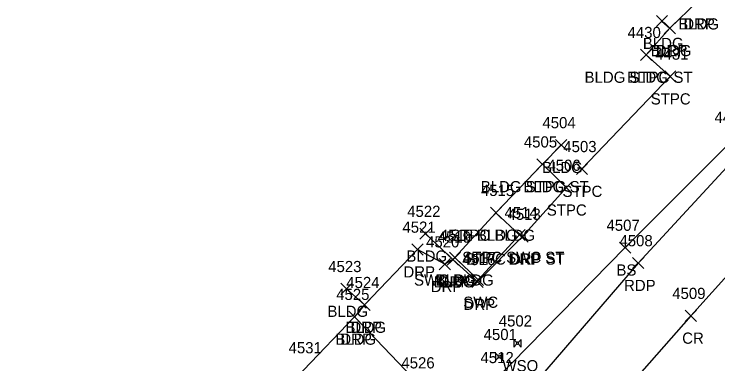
# Model space of a CAD drawing. Extents: x 1653135 to 1655489, y 602711 to 605684.
# Drawn here: x 1653160.5 to 1653286.4, y 604920.1 to 604982.6 of the extents above; entities that cross this region are included whole.
import ezdxf

# ---------------------------------------------------------------- set-up
doc = ezdxf.new("R2010")
doc.units = 0
for name, color, linetype in [('L_A', 7, 'Continuous'), ('L_I', 7, 'Continuous'), ('L_TIC', 7, 'Continuous'), ('LBC', 7, 'Continuous'), ('LBF', 7, 'Continuous'), ('LELB', 7, 'Continuous'), ('P_A', 7, 'Continuous'), ('P_I', 7, 'Continuous'), ('P_TIC', 7, 'Continuous'), ('PET', 7, 'Continuous'), ('PRC', 7, 'Continuous'), ('R_A', 7, 'Continuous'), ('R_I', 7, 'Continuous'), ('R_TIC', 7, 'Continuous'), ('RDP', 7, 'Continuous'), ('RSW', 7, 'Continuous'), ('U_A', 7, 'Continuous'), ('U_I', 7, 'Continuous'), ('UWV', 7, 'Continuous')]:
    doc.layers.add(name, color=color, linetype=linetype)

msp = doc.modelspace()

# ---------------------------------------------------------------- linework, layer by layer
at = {"layer": 'L_TIC'}
for points in [[(1653275.43, 604980.35), (1653277.43, 604982.35)], [(1653277.43, 604980.35), (1653275.43, 604982.35)], [(1653275.43, 604980.35), (1653277.43, 604982.35)], [(1653277.43, 604980.35), (1653275.43, 604982.35)], [(1653276.84, 604979.07), (1653278.84, 604981.07)], [(1653278.84, 604979.07), (1653276.84, 604981.07)], [(1653276.84, 604979.07), (1653278.84, 604981.07)], [(1653278.84, 604979.07), (1653276.84, 604981.07)], [(1653272.62, 604974.31), (1653274.62, 604976.31)], [(1653274.62, 604974.31), (1653272.62, 604976.31)], [(1653272.62, 604974.31), (1653274.62, 604976.31)], [(1653274.62, 604974.31), (1653272.62, 604976.31)], [(1653272.62, 604974.31), (1653274.62, 604976.31)], [(1653274.62, 604974.31), (1653272.62, 604976.31)], [(1653272.62, 604974.31), (1653274.62, 604976.31)], [(1653274.62, 604974.31), (1653272.62, 604976.31)], [(1653276.92, 604970.44), (1653278.92, 604972.44)], [(1653278.92, 604970.44), (1653276.92, 604972.44)], [(1653276.92, 604970.44), (1653278.92, 604972.44)], [(1653278.92, 604970.44), (1653276.92, 604972.44)], [(1653257.39, 604958.19), (1653259.39, 604960.19)], [(1653259.39, 604958.19), (1653257.39, 604960.19)], [(1653257.39, 604958.19), (1653259.39, 604960.19)], [(1653259.39, 604958.19), (1653257.39, 604960.19)], [(1653254.07, 604954.75), (1653256.07, 604956.75)], [(1653256.07, 604954.75), (1653254.07, 604956.75)], [(1653254.07, 604954.75), (1653256.07, 604956.75)], [(1653256.07, 604954.75), (1653254.07, 604956.75)], [(1653254.07, 604954.75), (1653256.07, 604956.75)], [(1653256.07, 604954.75), (1653254.07, 604956.75)], [(1653254.07, 604954.75), (1653256.07, 604956.75)], [(1653256.07, 604954.75), (1653254.07, 604956.75)], [(1653261.12, 604953.92), (1653263.12, 604955.92)], [(1653263.12, 604953.92), (1653261.12, 604955.92)], [(1653261.12, 604953.92), (1653263.12, 604955.92)], [(1653263.12, 604953.92), (1653261.12, 604955.92)], [(1653258.33, 604950.58), (1653260.33, 604952.58)], [(1653260.33, 604950.58), (1653258.33, 604952.58)], [(1653258.33, 604950.58), (1653260.33, 604952.58)], [(1653260.33, 604950.58), (1653258.33, 604952.58)], [(1653245.74, 604946.08), (1653247.74, 604948.08)], [(1653247.74, 604946.08), (1653245.74, 604948.08)], [(1653245.74, 604946.08), (1653247.74, 604948.08)], [(1653247.74, 604946.08), (1653245.74, 604948.08)], [(1653245.74, 604946.08), (1653247.74, 604948.08)], [(1653247.74, 604946.08), (1653245.74, 604948.08)], [(1653245.74, 604946.08), (1653247.74, 604948.08)], [(1653247.74, 604946.08), (1653245.74, 604948.08)], [(1653233.12, 604942.35), (1653235.12, 604944.35)], [(1653235.12, 604942.35), (1653233.12, 604944.35)], [(1653233.12, 604942.35), (1653235.12, 604944.35)], [(1653235.12, 604942.35), (1653233.12, 604944.35)], [(1653249.96, 604942.12), (1653251.96, 604944.12)], [(1653251.96, 604942.12), (1653249.96, 604944.12)], [(1653249.96, 604942.12), (1653251.96, 604944.12)], [(1653251.96, 604942.12), (1653249.96, 604944.12)], [(1653250.5, 604941.82), (1653252.5, 604943.82)], [(1653252.5, 604941.82), (1653250.5, 604943.82)], [(1653250.5, 604941.82), (1653252.5, 604943.82)], [(1653252.5, 604941.82), (1653250.5, 604943.82)], [(1653268.85, 604939.86), (1653270.85, 604941.86)], [(1653270.85, 604939.86), (1653268.85, 604941.86)], [(1653268.85, 604939.86), (1653270.85, 604941.86)], [(1653270.85, 604939.86), (1653268.85, 604941.86)], [(1653238.03, 604937.75), (1653240.03, 604939.75)], [(1653240.03, 604937.75), (1653238.03, 604939.75)], [(1653238.03, 604937.75), (1653240.03, 604939.75)], [(1653240.03, 604937.75), (1653238.03, 604939.75)], [(1653238.4, 604938.07), (1653240.4, 604940.07)], [(1653240.4, 604938.07), (1653238.4, 604940.07)], [(1653238.4, 604938.07), (1653240.4, 604940.07)], [(1653240.4, 604938.07), (1653238.4, 604940.07)], [(1653218.99, 604932.48), (1653220.99, 604934.48)], [(1653220.99, 604932.48), (1653218.99, 604934.48)], [(1653218.99, 604932.48), (1653220.99, 604934.48)], [(1653220.99, 604932.48), (1653218.99, 604934.48)], [(1653222.22, 604929.63), (1653224.22, 604931.63)], [(1653224.22, 604929.63), (1653222.22, 604931.63)], [(1653222.22, 604929.63), (1653224.22, 604931.63)], [(1653224.22, 604929.63), (1653222.22, 604931.63)], [(1653220.42, 604927.5), (1653222.42, 604929.5)], [(1653222.42, 604927.5), (1653220.42, 604929.5)], [(1653220.42, 604927.5), (1653222.42, 604929.5)], [(1653222.42, 604927.5), (1653220.42, 604929.5)]]:
    msp.add_lwpolyline(points, dxfattribs=at)
at = {"layer": 'LBC'}
for points in [[(1653276.43, 604981.35), (1653277.84, 604980.07), (1653273.62, 604975.31)], [(1653258.39, 604959.19), (1653255.07, 604955.75), (1653246.74, 604947.08), (1653239.4, 604939.07), (1653239.03, 604938.75), (1653234.12, 604943.35)], [(1653219.99, 604933.48), (1653223.22, 604930.63), (1653221.42, 604928.5), (1653212.33, 604918.97), (1653207.68, 604913.99), (1653198.97, 604904.62), (1653194.04, 604899.47), (1653189.6, 604903.61)]]:
    msp.add_lwpolyline(points, dxfattribs=at)
at = {"layer": 'LBF'}
for points in [[(1653273.62, 604975.31), (1653277.92, 604971.44), (1653262.12, 604954.92)], [(1653255.07, 604955.75), (1653259.33, 604951.58), (1653251.5, 604942.82), (1653250.96, 604943.12), (1653246.74, 604947.08)]]:
    msp.add_lwpolyline(points, dxfattribs=at)
at = {"layer": 'LELB'}
msp.add_lwpolyline([(1653332.42, 605013.13), (1653331.89, 605009.98), (1653320.37, 604996.76), (1653305.47, 604980.52), (1653289.09, 604960.14), (1653269.85, 604940.86), (1653246.66, 604917.21), (1653227.96, 604897.9), (1653212.79, 604878.87)], dxfattribs=at)
at = {"layer": 'P_TIC'}
for points in [[(1653271.17, 604937.1), (1653273.17, 604939.1)], [(1653273.17, 604937.1), (1653271.17, 604939.1)], [(1653271.17, 604937.1), (1653273.17, 604939.1)], [(1653273.17, 604937.1), (1653271.17, 604939.1)], [(1653280.61, 604927.68), (1653282.61, 604929.68)], [(1653282.61, 604927.68), (1653280.61, 604929.68)], [(1653280.61, 604927.68), (1653282.61, 604929.68)], [(1653282.61, 604927.68), (1653280.61, 604929.68)]]:
    msp.add_lwpolyline(points, dxfattribs=at)
at = {"layer": 'PET'}
msp.add_lwpolyline([(1653570.48, 605162.79), (1653545.4, 605152.19), (1653524.6, 605144.34), (1653501.66, 605134.24), (1653492.53, 605129.6), (1653483.22, 605126.16), (1653461.51, 605114.2), (1653431.75, 605097.05), (1653402.44, 605074.2), (1653383.5, 605058.49), (1653369.86, 605045.73), (1653350.11, 605021.59), (1653336.01, 605007.55), (1653322.85, 604993.82), (1653302.17, 604970.77), (1653290.93, 604958.38), (1653272.17, 604938.1), (1653250.65, 604913.14), (1653232.41, 604892.9), (1653208.36, 604866.32), (1653177.81, 604831.25), (1653160.53, 604811.98)], dxfattribs=at)
at = {"layer": 'PRC'}
msp.add_lwpolyline([(1653576.36, 605149.52), (1653550.32, 605139.02), (1653518.72, 605125.67), (1653498.02, 605116.67), (1653468.04, 605101.49), (1653440.12, 605084.85), (1653411.97, 605063.45), (1653392.18, 605045.92), (1653380.93, 605035.31), (1653360.25, 605013.97), (1653332.49, 604984.79), (1653311.15, 604961.54), (1653300.12, 604949.23), (1653281.61, 604928.68), (1653260.96, 604905.28), (1653242.09, 604884.43), (1653216.57, 604855.12), (1653187.49, 604822.14), (1653170.08, 604802.31)], dxfattribs=at)
at = {"layer": 'R_TIC'}
for points in [[(1653276.84, 604979.07), (1653278.84, 604981.07)], [(1653278.84, 604979.07), (1653276.84, 604981.07)], [(1653276.84, 604979.07), (1653278.84, 604981.07)], [(1653278.84, 604979.07), (1653276.84, 604981.07)], [(1653249.96, 604942.12), (1653251.96, 604944.12)], [(1653251.96, 604942.12), (1653249.96, 604944.12)], [(1653249.96, 604942.12), (1653251.96, 604944.12)], [(1653251.96, 604942.12), (1653249.96, 604944.12)], [(1653250.5, 604941.82), (1653252.5, 604943.82)], [(1653252.5, 604941.82), (1653250.5, 604943.82)], [(1653250.5, 604941.82), (1653252.5, 604943.82)], [(1653252.5, 604941.82), (1653250.5, 604943.82)], [(1653231.7, 604939.52), (1653233.7, 604941.52)], [(1653233.7, 604939.52), (1653231.7, 604941.52)], [(1653231.7, 604939.52), (1653233.7, 604941.52)], [(1653233.7, 604939.52), (1653231.7, 604941.52)], [(1653238.03, 604937.75), (1653240.03, 604939.75)], [(1653240.03, 604937.75), (1653238.03, 604939.75)], [(1653238.03, 604937.75), (1653240.03, 604939.75)], [(1653240.03, 604937.75), (1653238.03, 604939.75)], [(1653238.4, 604938.07), (1653240.4, 604940.07)], [(1653240.4, 604938.07), (1653238.4, 604940.07)], [(1653238.4, 604938.07), (1653240.4, 604940.07)], [(1653240.4, 604938.07), (1653238.4, 604940.07)], [(1653236.59, 604936.9), (1653238.59, 604938.9)], [(1653238.59, 604936.9), (1653236.59, 604938.9)], [(1653236.59, 604936.9), (1653238.59, 604938.9)], [(1653238.59, 604936.9), (1653236.59, 604938.9)], [(1653242.45, 604933.73), (1653244.45, 604935.73)], [(1653244.45, 604933.73), (1653242.45, 604935.73)], [(1653242.45, 604933.73), (1653244.45, 604935.73)], [(1653244.45, 604933.73), (1653242.45, 604935.73)], [(1653242.53, 604934.1), (1653244.53, 604936.1)], [(1653244.53, 604934.1), (1653242.53, 604936.1)], [(1653242.53, 604934.1), (1653244.53, 604936.1)], [(1653244.53, 604934.1), (1653242.53, 604936.1)], [(1653222.22, 604929.63), (1653224.22, 604931.63)], [(1653224.22, 604929.63), (1653222.22, 604931.63)], [(1653222.22, 604929.63), (1653224.22, 604931.63)], [(1653224.22, 604929.63), (1653222.22, 604931.63)], [(1653220.42, 604927.5), (1653222.42, 604929.5)], [(1653222.42, 604927.5), (1653220.42, 604929.5)], [(1653220.42, 604927.5), (1653222.42, 604929.5)], [(1653222.42, 604927.5), (1653220.42, 604929.5)]]:
    msp.add_lwpolyline(points, dxfattribs=at)
at = {"layer": 'RDP'}
for points in [[(1653282.76, 604984.84), (1653277.84, 604980.07)], [(1653251.5, 604942.82), (1653243.45, 604934.73), (1653239.03, 604938.75), (1653237.59, 604937.9), (1653232.7, 604940.52), (1653223.22, 604930.63)], [(1653221.42, 604928.5), (1653233.13, 604916.27), (1653234.12, 604913.16), (1653226.62, 604904.47), (1653224.73, 604901.81), (1653213.55, 604889.36), (1653211.16, 604886.92), (1653204.08, 604881.84)]]:
    msp.add_lwpolyline(points, dxfattribs=at)
at = {"layer": 'RSW'}
msp.add_lwpolyline([(1653250.96, 604943.12), (1653243.53, 604935.1), (1653239.4, 604939.07)], dxfattribs=at)
at = {"layer": 'UWV'}
for p, q in [((1653249.92, 604924.43), (1653250.47, 604923.88)), ((1653251.25, 604924.43), (1653250.7, 604923.88)), ((1653250.47, 604923.64), (1653249.92, 604923.09)), ((1653250.7, 604923.64), (1653251.25, 604923.09)), ((1653246.64, 604922), (1653247.19, 604921.45)), ((1653247.97, 604922), (1653247.42, 604921.45)), ((1653247.19, 604921.22), (1653246.64, 604920.67)), ((1653247.42, 604921.22), (1653247.97, 604920.67))]:
    msp.add_line(p, q, dxfattribs=at)
for points in [[(1653249.92, 604924.43), (1653249.92, 604923.09)], [(1653251.25, 604923.09), (1653251.25, 604924.43)], [(1653246.64, 604922), (1653246.64, 604920.67)], [(1653247.97, 604920.67), (1653247.97, 604922)]]:
    msp.add_lwpolyline(points, dxfattribs=at)
for points in [[(1653250.82, 604923.76), (1653250.58, 604924), (1653250.35, 604923.76), (1653250.58, 604923.52)], [(1653247.54, 604921.34), (1653247.3, 604921.57), (1653247.07, 604921.34), (1653247.3, 604921.1)]]:
    msp.add_lwpolyline(points, close=True, dxfattribs=at)

# ---------------------------------------------------------------- texts
at = {"layer": 'L_A'}
for s, p in [('BLDG', (1653279.35, 604979.84)), ('BLDG', (1653279.35, 604979.84)), ('BLDG', (1653273.02, 604976.35)), ('BLDG', (1653273.02, 604976.35)), ('BLDG', (1653274.43, 604975.07)), ('BLDG', (1653274.43, 604975.07)), ('BLDG STPC ST', (1653262.59, 604970.31)), ('BLDG STPC ST', (1653262.59, 604970.31)), ('BLDG', (1653270.21, 604970.31)), ('BLDG', (1653270.21, 604970.31)), ('STPC', (1653274.43, 604966.44)), ('STPC', (1653274.43, 604966.44)), ('BLDG', (1653254.98, 604954.19)), ('BLDG', (1653254.98, 604954.19)), ('BLDG STPC ST', (1653244.03, 604950.75)), ('BLDG STPC ST', (1653244.03, 604950.75)), ('BLDG', (1653251.66, 604950.75)), ('BLDG', (1653251.66, 604950.75)), ('STPC', (1653258.63, 604949.92)), ('STPC', (1653258.63, 604949.92)), ('STPC', (1653255.84, 604946.58)), ('STPC', (1653255.84, 604946.58)), ('STPC BLDG', (1653238.57, 604942.08)), ('STPC BLDG', (1653238.57, 604942.08)), ('BLDG', (1653243.33, 604942.08)), ('BLDG', (1653243.33, 604942.08)), ('BLDG', (1653230.71, 604938.35)), ('BLDG', (1653230.71, 604938.35)), ('STPC SWC ST', (1653240.7, 604938.12)), ('STPC SWC ST', (1653240.7, 604938.12)), ('STPC DRP ST', (1653241.37, 604937.82)), ('STPC DRP ST', (1653241.37, 604937.82)), ('BS', (1653268.29, 604935.86)), ('BS', (1653268.29, 604935.86)), ('BLDG', (1653235.62, 604933.75)), ('BLDG', (1653235.62, 604933.75)), ('BLDG', (1653235.99, 604934.07)), ('BLDG', (1653235.99, 604934.07)), ('BLDG', (1653216.59, 604928.48)), ('BLDG', (1653216.59, 604928.48)), ('BLDG', (1653219.81, 604925.63)), ('BLDG', (1653219.81, 604925.63)), ('BLDG', (1653218.01, 604923.5)), ('BLDG', (1653218.01, 604923.5))]:
    msp.add_text(s, height=2, dxfattribs=at).set_placement(p)
at = {"layer": 'L_I'}
for s, p in [('4430', (1653270.28, 604978.31)), ('4430', (1653270.28, 604978.31)), ('4430', (1653270.28, 604978.31)), ('4430', (1653270.28, 604978.31)), ('4431', (1653275.23, 604974.44)), ('4431', (1653275.23, 604974.44)), ('4432', (1653285.83, 604963.14)), ('4432', (1653285.83, 604963.14)), ('4504', (1653255.05, 604962.19)), ('4504', (1653255.05, 604962.19)), ('4505', (1653251.73, 604958.75)), ('4505', (1653251.73, 604958.75)), ('4505', (1653251.73, 604958.75)), ('4505', (1653251.73, 604958.75)), ('4503', (1653258.78, 604957.92)), ('4503', (1653258.78, 604957.92)), ('4506', (1653255.93, 604954.58)), ('4506', (1653255.93, 604954.58)), ('4515', (1653244.05, 604950.08)), ('4515', (1653244.05, 604950.08)), ('4515', (1653244.05, 604950.08)), ('4515', (1653244.05, 604950.08)), ('4522', (1653230.86, 604946.35)), ('4522', (1653230.86, 604946.35)), ('4514', (1653248.27, 604946.12)), ('4514', (1653248.27, 604946.12)), ('4513', (1653248.81, 604945.82)), ('4513', (1653248.81, 604945.82)), ('4507', (1653266.51, 604943.86)), ('4507', (1653266.51, 604943.86)), ('4519', (1653236.32, 604941.75)), ('4519', (1653236.32, 604941.75)), ('4518', (1653236.71, 604942.07)), ('4518', (1653236.71, 604942.07)), ('4523', (1653216.73, 604936.48)), ('4523', (1653216.73, 604936.48)), ('4524', (1653219.96, 604933.63)), ('4524', (1653219.96, 604933.63)), ('4525', (1653218.16, 604931.5)), ('4525', (1653218.16, 604931.5)), ('4531', (1653209.64, 604921.97)), ('4531', (1653209.64, 604921.97)), ('4512', (1653243.97, 604920.21)), ('4512', (1653243.97, 604920.21))]:
    msp.add_text(s, height=2, dxfattribs=at).set_placement(p)
at = {"layer": 'P_A'}
for s, p in [('RDP', (1653269.65, 604933.1)), ('RDP', (1653269.65, 604933.1)), ('CR', (1653280.05, 604923.68)), ('CR', (1653280.05, 604923.68))]:
    msp.add_text(s, height=2, dxfattribs=at).set_placement(p)
at = {"layer": 'P_I'}
for s, p in [('4508', (1653268.83, 604941.1)), ('4508', (1653268.83, 604941.1)), ('4509', (1653278.27, 604931.68)), ('4509', (1653278.27, 604931.68))]:
    msp.add_text(s, height=2, dxfattribs=at).set_placement(p)
at = {"layer": 'R_A'}
for s, p in [('DRP', (1653280.25, 604979.84)), ('DRP', (1653280.25, 604979.84)), ('DRP', (1653275.33, 604975.07)), ('DRP', (1653275.33, 604975.07)), ('STPC SWC ST', (1653240.7, 604938.12)), ('STPC SWC ST', (1653240.7, 604938.12)), ('DRP', (1653248.99, 604937.82)), ('DRP', (1653248.99, 604937.82)), ('DRP', (1653230.19, 604935.52)), ('DRP', (1653230.19, 604935.52)), ('SWC BLDG', (1653232.08, 604934.07)), ('SWC BLDG', (1653232.08, 604934.07)), ('DRP', (1653236.51, 604933.75)), ('DRP', (1653236.51, 604933.75)), ('DRP', (1653235.08, 604932.9)), ('DRP', (1653235.08, 604932.9)), ('SWC', (1653240.89, 604930.1)), ('SWC', (1653240.89, 604930.1)), ('DRP', (1653240.94, 604929.73)), ('DRP', (1653240.94, 604929.73)), ('DRP', (1653220.71, 604925.63)), ('DRP', (1653220.71, 604925.63)), ('DRP', (1653218.91, 604923.5)), ('DRP', (1653218.91, 604923.5))]:
    msp.add_text(s, height=2, dxfattribs=at).set_placement(p)
at = {"layer": 'R_I'}
for s, p in [('4514', (1653248.27, 604946.12)), ('4514', (1653248.27, 604946.12)), ('4513', (1653248.81, 604945.82)), ('4513', (1653248.81, 604945.82)), ('4521', (1653230.01, 604943.52)), ('4521', (1653230.01, 604943.52)), ('4519', (1653236.32, 604941.75)), ('4519', (1653236.32, 604941.75)), ('4518', (1653236.71, 604942.07)), ('4518', (1653236.71, 604942.07)), ('4520', (1653234.24, 604940.9)), ('4520', (1653234.24, 604940.9)), ('4516', (1653240.7, 604937.73)), ('4516', (1653240.7, 604937.73)), ('4517', (1653240.84, 604938.1)), ('4517', (1653240.84, 604938.1)), ('4524', (1653219.96, 604933.63)), ('4524', (1653219.96, 604933.63)), ('4525', (1653218.16, 604931.5)), ('4525', (1653218.16, 604931.5)), ('4531', (1653209.64, 604921.97)), ('4531', (1653209.64, 604921.97)), ('4526', (1653229.82, 604919.27)), ('4526', (1653229.82, 604919.27))]:
    msp.add_text(s, height=2, dxfattribs=at).set_placement(p)
at = {"layer": 'U_A'}
msp.add_text('WSO', height=2, dxfattribs=at).set_placement((1653247.91, 604918.76))
at = {"layer": 'U_I'}
for s, p in [('4502', (1653247.24, 604926.76)), ('4501', (1653244.53, 604924.34))]:
    msp.add_text(s, height=2, dxfattribs=at).set_placement(p)

doc.saveas('drawing.dxf')
